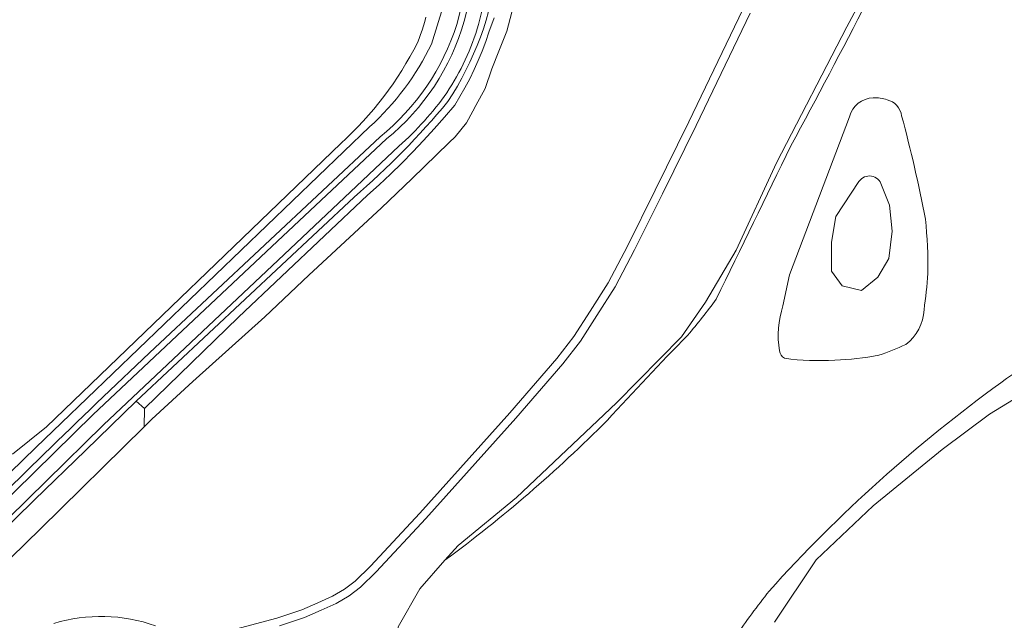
# Model space of a CAD drawing. Extents: x 184422 to 188298, y 343471 to 350189.
# Tile 306 of 513: x 186693 to 186901, y 348015 to 348141. Entities that reach past the tile are written whole.
import ezdxf

# ---------------------------------------------------------------- set-up
doc = ezdxf.new("R2010")
doc.units = 0
for name, color, linetype, lineweight in [('B-WA-GR-BOUWLAND-GV', 252, 'Continuous', 13), ('B-WA-GR-GRAS-GV', 252, 'Continuous', 13), ('B-WA-GR-GROENVOORZIENING-GV', 252, 'Continuous', 18), ('B-WA-GW-TALUD_KRUIN-G', 252, 'Continuous', 18), ('B-WA-OG-TERREIN_CULTUURSCHEIDING-GV', 252, 'Continuous', 18), ('B-WA-OG-WATER_MEER-GV', 252, 'Continuous', 18), ('B-WA-OG-WATER_SLOOT-GV', 252, 'Continuous', 18), ('B-WA-OG-WEG-GV', 252, 'Continuous', 18), ('B-WA-VH-ONVERHARD-GV', 252, 'Continuous', 18), ('B-WA-VH-VERHARDING_ASFALT-GV', 252, 'Continuous', 18)]:
    doc.layers.add(name, color=color, linetype=linetype, lineweight=lineweight)

msp = doc.modelspace()

# ---------------------------------------------------------------- linework, layer by layer
at = {"layer": 'B-WA-GR-BOUWLAND-GV', "flags": 128}
msp.add_lwpolyline([(186691.12, 348049.595), (186698.313, 348055.357), (186760.47, 348115.18), (186761.689, 348116.323), (186762.885, 348117.494), (186764.056, 348118.694), (186765.202, 348119.921), (186766.321, 348121.174), (186767.412, 348122.454), (186768.475, 348123.758), (186769.509, 348125.086), (186770.512, 348126.436), (186771.485, 348127.809), (186772.427, 348129.202), (186773.336, 348130.615), (186774.213, 348132.047), (186775.056, 348133.496), (186775.866, 348134.961), (186776.641, 348136.441), (186776.988, 348137.321), (186777.316, 348138.21), (186777.624, 348139.107), (186777.912, 348140.013), (186778.18, 348140.925), (186778.427, 348141.845)], dxfattribs=at)
msp.add_lwpolyline([(186691.12, 348049.595), (186698.313, 348055.357), (186760.47, 348115.18), (186761.689, 348116.323), (186762.885, 348117.494), (186764.056, 348118.694), (186765.202, 348119.921), (186766.321, 348121.174), (186767.412, 348122.454), (186768.475, 348123.758), (186769.509, 348125.086), (186770.512, 348126.436), (186771.485, 348127.809), (186772.427, 348129.202), (186773.336, 348130.615), (186774.213, 348132.047), (186775.056, 348133.496), (186775.866, 348134.961), (186776.641, 348136.441), (186776.988, 348137.321), (186777.316, 348138.21), (186777.624, 348139.107), (186777.912, 348140.013), (186778.18, 348140.925), (186778.427, 348141.845)], dxfattribs=at)
msp.add_lwpolyline([(186691.12, 348049.595), (186698.313, 348055.357), (186760.47, 348115.18), (186761.689, 348116.323), (186762.885, 348117.494), (186764.056, 348118.694), (186765.202, 348119.921), (186766.321, 348121.174), (186767.412, 348122.454), (186768.475, 348123.758), (186769.509, 348125.086), (186770.512, 348126.436), (186771.485, 348127.809), (186772.427, 348129.202), (186773.336, 348130.615), (186774.213, 348132.047), (186775.056, 348133.496), (186775.866, 348134.961), (186776.641, 348136.441), (186776.988, 348137.321), (186777.316, 348138.21), (186777.624, 348139.107), (186777.912, 348140.013), (186778.18, 348140.925), (186778.427, 348141.845)], dxfattribs=at)
at = {"layer": 'B-WA-GR-GRAS-GV', "flags": 128}
for points in [[(186782.452, 348027.174), (186785.22, 348030.306), (186797.573, 348040.432), (186818.69, 348060.403), (186832.422, 348074.348), (186837.443, 348081.687), (186843.958, 348092.682), (186852.441, 348111.076), (186867.324, 348139.85), (186882.009, 348167.333), (186887.267, 348180.827), (186889.764, 348191.011), (186892.687, 348201.168), (186894.606, 348207.838), (186903.258, 348221.808)], [(186782.452, 348027.174), (186785.22, 348030.306), (186797.573, 348040.432), (186818.69, 348060.403), (186832.422, 348074.348), (186837.443, 348081.687), (186843.958, 348092.682), (186852.441, 348111.076), (186867.324, 348139.85), (186882.009, 348167.333), (186887.267, 348180.827), (186889.764, 348191.011), (186892.687, 348201.168), (186894.606, 348207.838), (186903.258, 348221.808)], [(186782.452, 348027.174), (186785.22, 348030.306), (186797.573, 348040.432), (186818.69, 348060.403), (186832.422, 348074.348), (186837.443, 348081.687), (186843.958, 348092.682), (186852.441, 348111.076), (186867.324, 348139.85), (186882.009, 348167.333), (186887.267, 348180.827), (186889.764, 348191.011), (186892.687, 348201.168), (186894.606, 348207.838), (186903.258, 348221.808)], [(186736.069, 348012.058), (186746.966, 348014.979), (186752.214, 348016.72), (186755.623, 348018.171), (186758.699, 348019.591), (186761.252, 348021.069), (186763.499, 348022.791), (186766.742, 348025.909), (186777.142, 348037.122), (186796.17, 348058.289), (186806.045, 348069.76), (186809.673, 348074.454), (186813.117, 348079.746), (186816.901, 348085.777), (186820.973, 348093.499), (186826.879, 348105.334), (186833.961, 348119.747), (186845.358, 348143.466)], [(186736.069, 348012.058), (186746.966, 348014.979), (186752.214, 348016.72), (186755.623, 348018.171), (186758.699, 348019.591), (186761.252, 348021.069), (186763.499, 348022.791), (186766.742, 348025.909), (186777.142, 348037.122), (186796.17, 348058.289), (186806.045, 348069.76), (186809.673, 348074.454), (186813.117, 348079.746), (186816.901, 348085.777), (186820.973, 348093.499), (186826.879, 348105.334), (186833.961, 348119.747), (186845.358, 348143.466)], [(186736.069, 348012.058), (186746.966, 348014.979), (186752.214, 348016.72), (186755.623, 348018.171), (186758.699, 348019.591), (186761.252, 348021.069), (186763.499, 348022.791), (186766.742, 348025.909), (186777.142, 348037.122), (186796.17, 348058.289), (186806.045, 348069.76), (186809.673, 348074.454), (186813.117, 348079.746), (186816.901, 348085.777), (186820.973, 348093.499), (186826.879, 348105.334), (186833.961, 348119.747), (186845.358, 348143.466)], [(186796.55, 348142.896), (186795.525, 348138.904), (186793.838, 348134.669), (186792.365, 348130.973), (186790.918, 348126.821), (186788.98, 348123.232), (186788.32, 348122.009), (186787.006, 348119.573), (186784.59, 348116.624), (186783.355, 348115.42), (186775.444, 348107.707), (186769.036, 348101.609), (186753.724, 348087.363), (186744.382, 348078.611), (186729.235, 348064.894), (186720.539, 348056.962), (186718.905, 348055.352), (186697.049, 348033.827), (186665.358, 348002.943)], [(186796.55, 348142.896), (186795.525, 348138.904), (186793.838, 348134.669), (186792.365, 348130.973), (186790.918, 348126.821), (186788.98, 348123.232), (186788.32, 348122.009), (186787.006, 348119.573), (186784.59, 348116.624), (186783.355, 348115.42), (186775.444, 348107.707), (186769.036, 348101.609), (186753.724, 348087.363), (186744.382, 348078.611), (186729.235, 348064.894), (186720.539, 348056.962), (186718.905, 348055.352), (186697.049, 348033.827), (186665.358, 348002.943)], [(186796.55, 348142.896), (186795.525, 348138.904), (186793.838, 348134.669), (186792.365, 348130.973), (186790.918, 348126.821), (186788.98, 348123.232), (186788.32, 348122.009), (186787.006, 348119.573), (186784.59, 348116.624), (186783.355, 348115.42), (186775.444, 348107.707), (186769.036, 348101.609), (186753.724, 348087.363), (186744.382, 348078.611), (186729.235, 348064.894), (186720.539, 348056.962), (186718.905, 348055.352), (186697.049, 348033.827), (186665.358, 348002.943)], [(186792.825, 348141.714), (186791.743, 348138.722), (186791.061, 348136.702), (186790.312, 348134.701), (186789.499, 348132.724), (186788.622, 348130.773), (186787.683, 348128.851), (186786.683, 348126.962), (186785.623, 348125.107), (186784.507, 348123.29), (186782.37, 348120.757), (186780.183, 348118.264), (186777.947, 348115.814), (186775.662, 348113.408), (186773.331, 348111.048), (186770.955, 348108.733), (186768.534, 348106.467), (186766.071, 348104.25), (186738.818, 348078.486), (186718.976, 348059.232), (186718.905, 348055.352), (186720.539, 348056.962), (186729.235, 348064.894), (186744.382, 348078.611), (186753.724, 348087.363), (186769.036, 348101.609), (186775.444, 348107.707), (186783.355, 348115.42), (186784.59, 348116.624), (186787.006, 348119.573), (186788.32, 348122.009), (186788.98, 348123.232), (186790.918, 348126.821), (186792.365, 348130.973), (186793.838, 348134.669), (186795.525, 348138.904), (186796.55, 348142.896)], [(186792.825, 348141.714), (186791.743, 348138.722), (186791.061, 348136.702), (186790.312, 348134.701), (186789.499, 348132.724), (186788.622, 348130.773), (186787.683, 348128.851), (186786.683, 348126.962), (186785.623, 348125.107), (186784.507, 348123.29), (186782.37, 348120.757), (186780.183, 348118.264), (186777.947, 348115.814), (186775.662, 348113.408), (186773.331, 348111.048), (186770.955, 348108.733), (186768.534, 348106.467), (186766.071, 348104.25), (186738.818, 348078.486), (186718.976, 348059.232), (186718.905, 348055.352), (186720.539, 348056.962), (186729.235, 348064.894), (186744.382, 348078.611), (186753.724, 348087.363), (186769.036, 348101.609), (186775.444, 348107.707), (186783.355, 348115.42), (186784.59, 348116.624), (186787.006, 348119.573), (186788.32, 348122.009), (186788.98, 348123.232), (186790.918, 348126.821), (186792.365, 348130.973), (186793.838, 348134.669), (186795.525, 348138.904), (186796.55, 348142.896)], [(186792.825, 348141.714), (186791.743, 348138.722), (186791.061, 348136.702), (186790.312, 348134.701), (186789.499, 348132.724), (186788.622, 348130.773), (186787.683, 348128.851), (186786.683, 348126.962), (186785.623, 348125.107), (186784.507, 348123.29), (186782.37, 348120.757), (186780.183, 348118.264), (186777.947, 348115.814), (186775.662, 348113.408), (186773.331, 348111.048), (186770.955, 348108.733), (186768.534, 348106.467), (186766.071, 348104.25), (186738.818, 348078.486), (186718.976, 348059.232), (186718.905, 348055.352), (186720.539, 348056.962), (186729.235, 348064.894), (186744.382, 348078.611), (186753.724, 348087.363), (186769.036, 348101.609), (186775.444, 348107.707), (186783.355, 348115.42), (186784.59, 348116.624), (186787.006, 348119.573), (186788.32, 348122.009), (186788.98, 348123.232), (186790.918, 348126.821), (186792.365, 348130.973), (186793.838, 348134.669), (186795.525, 348138.904), (186796.55, 348142.896)], [(186846.889, 348142.728), (186835.49, 348119.004), (186828.403, 348104.58), (186822.485, 348092.722), (186818.375, 348084.928), (186814.549, 348078.831), (186811.06, 348073.469), (186807.363, 348068.685), (186797.446, 348057.166), (186778.397, 348035.975), (186767.956, 348024.718), (186764.609, 348021.5), (186762.199, 348019.652), (186759.482, 348018.081), (186756.313, 348016.617), (186752.816, 348015.128), (186747.472, 348013.356)], [(186846.889, 348142.728), (186835.49, 348119.004), (186828.403, 348104.58), (186822.485, 348092.722), (186818.375, 348084.928), (186814.549, 348078.831), (186811.06, 348073.469), (186807.363, 348068.685), (186797.446, 348057.166), (186778.397, 348035.975), (186767.956, 348024.718), (186764.609, 348021.5), (186762.199, 348019.652), (186759.482, 348018.081), (186756.313, 348016.617), (186752.816, 348015.128), (186747.472, 348013.356)], [(186846.889, 348142.728), (186835.49, 348119.004), (186828.403, 348104.58), (186822.485, 348092.722), (186818.375, 348084.928), (186814.549, 348078.831), (186811.06, 348073.469), (186807.363, 348068.685), (186797.446, 348057.166), (186778.397, 348035.975), (186767.956, 348024.718), (186764.609, 348021.5), (186762.199, 348019.652), (186759.482, 348018.081), (186756.313, 348016.617), (186752.816, 348015.128), (186747.472, 348013.356)], [(186907.208, 348063.99), (186897.473, 348058.027), (186887.494, 348050.604), (186872.891, 348038.679), (186860.844, 348027.24), (186852.019, 348014.116)], [(186907.208, 348063.99), (186897.473, 348058.027), (186887.494, 348050.604), (186872.891, 348038.679), (186860.844, 348027.24), (186852.019, 348014.116)], [(186907.208, 348063.99), (186897.473, 348058.027), (186887.494, 348050.604), (186872.891, 348038.679), (186860.844, 348027.24), (186852.019, 348014.116)], [(186772.57, 348013.147), (186777.151, 348021.178), (186782.452, 348027.174)], [(186772.57, 348013.147), (186777.151, 348021.178), (186782.452, 348027.174)], [(186772.57, 348013.147), (186777.151, 348021.178), (186782.452, 348027.174)]]:
    msp.add_lwpolyline(points, dxfattribs=at)
at = {"layer": 'B-WA-GR-GRAS-GV'}
msp.add_lwpolyline([(186699.877, 348013.849, -0.1598362), (186721.299, 348013.339)], format="xyb", dxfattribs=at)
msp.add_lwpolyline([(186699.877, 348013.849, -0.1598362), (186721.299, 348013.339)], format="xyb", dxfattribs=at)
msp.add_lwpolyline([(186699.877, 348013.849, -0.1598362), (186721.299, 348013.339)], format="xyb", dxfattribs=at)
at = {"layer": 'B-WA-GR-GROENVOORZIENING-GV'}
msp.add_lwpolyline([(186874.634, 348106.36, 0.6509451), (186869.887, 348107.142)], format="xyb", dxfattribs=at)
msp.add_lwpolyline([(186874.634, 348106.36, 0.6509451), (186869.887, 348107.142)], format="xyb", dxfattribs=at)
msp.add_lwpolyline([(186874.634, 348106.36, 0.6509451), (186869.887, 348107.142)], format="xyb", dxfattribs=at)
at = {"layer": 'B-WA-GR-GROENVOORZIENING-GV', "flags": 128}
msp.add_lwpolyline([(186869.887, 348107.142), (186865.008, 348099.797), (186864.085, 348094.327), (186864.085, 348088.233), (186866.327, 348085.107), (186870.414, 348084.17), (186873.843, 348086.982), (186876.216, 348090.889), (186876.876, 348096.671), (186876.348, 348102.141), (186874.634, 348106.36)], dxfattribs=at)
msp.add_lwpolyline([(186869.887, 348107.142), (186865.008, 348099.797), (186864.085, 348094.327), (186864.085, 348088.233), (186866.327, 348085.107), (186870.414, 348084.17), (186873.843, 348086.982), (186876.216, 348090.889), (186876.876, 348096.671), (186876.348, 348102.141), (186874.634, 348106.36)], dxfattribs=at)
msp.add_lwpolyline([(186869.887, 348107.142), (186865.008, 348099.797), (186864.085, 348094.327), (186864.085, 348088.233), (186866.327, 348085.107), (186870.414, 348084.17), (186873.843, 348086.982), (186876.216, 348090.889), (186876.876, 348096.671), (186876.348, 348102.141), (186874.634, 348106.36)], dxfattribs=at)
at = {"layer": 'B-WA-GW-TALUD_KRUIN-G', "flags": 128}
msp.add_lwpolyline([(186644.387, 348000.71), (186696.052, 348050.992), (186766.54, 348118.705), (186767.541, 348119.631), (186768.522, 348120.584), (186769.48, 348121.561), (186770.416, 348122.564), (186771.328, 348123.59), (186772.216, 348124.639), (186773.078, 348125.71), (186773.914, 348126.802), (186774.723, 348127.914), (186775.504, 348129.046), (186776.257, 348130.195), (186776.981, 348131.362), (186777.675, 348132.545), (186778.339, 348133.742), (186778.973, 348134.953), (186779.576, 348136.177), (186782.025, 348143.871)], dxfattribs=at)
msp.add_lwpolyline([(186644.387, 348000.71), (186696.052, 348050.992), (186766.54, 348118.705), (186767.541, 348119.631), (186768.522, 348120.584), (186769.48, 348121.561), (186770.416, 348122.564), (186771.328, 348123.59), (186772.216, 348124.639), (186773.078, 348125.71), (186773.914, 348126.802), (186774.723, 348127.914), (186775.504, 348129.046), (186776.257, 348130.195), (186776.981, 348131.362), (186777.675, 348132.545), (186778.339, 348133.742), (186778.973, 348134.953), (186779.576, 348136.177), (186782.025, 348143.871)], dxfattribs=at)
msp.add_lwpolyline([(186644.387, 348000.71), (186696.052, 348050.992), (186766.54, 348118.705), (186767.541, 348119.631), (186768.522, 348120.584), (186769.48, 348121.561), (186770.416, 348122.564), (186771.328, 348123.59), (186772.216, 348124.639), (186773.078, 348125.71), (186773.914, 348126.802), (186774.723, 348127.914), (186775.504, 348129.046), (186776.257, 348130.195), (186776.981, 348131.362), (186777.675, 348132.545), (186778.339, 348133.742), (186778.973, 348134.953), (186779.576, 348136.177), (186782.025, 348143.871)], dxfattribs=at)
at = {"layer": 'B-WA-OG-TERREIN_CULTUURSCHEIDING-GV', "flags": 128}
for points in [[(186644.387, 348000.71), (186696.052, 348050.992), (186766.54, 348118.705), (186767.541, 348119.631), (186768.522, 348120.584), (186769.48, 348121.561), (186770.416, 348122.564), (186771.328, 348123.59), (186772.216, 348124.639), (186773.078, 348125.71), (186773.914, 348126.802), (186774.723, 348127.914), (186775.504, 348129.046), (186776.257, 348130.195), (186776.981, 348131.362), (186777.675, 348132.545), (186778.339, 348133.742), (186778.973, 348134.953), (186779.576, 348136.177), (186782.025, 348143.871)], [(186644.387, 348000.71), (186696.052, 348050.992), (186766.54, 348118.705), (186767.541, 348119.631), (186768.522, 348120.584), (186769.48, 348121.561), (186770.416, 348122.564), (186771.328, 348123.59), (186772.216, 348124.639), (186773.078, 348125.71), (186773.914, 348126.802), (186774.723, 348127.914), (186775.504, 348129.046), (186776.257, 348130.195), (186776.981, 348131.362), (186777.675, 348132.545), (186778.339, 348133.742), (186778.973, 348134.953), (186779.576, 348136.177), (186782.025, 348143.871)], [(186644.387, 348000.71), (186696.052, 348050.992), (186766.54, 348118.705), (186767.541, 348119.631), (186768.522, 348120.584), (186769.48, 348121.561), (186770.416, 348122.564), (186771.328, 348123.59), (186772.216, 348124.639), (186773.078, 348125.71), (186773.914, 348126.802), (186774.723, 348127.914), (186775.504, 348129.046), (186776.257, 348130.195), (186776.981, 348131.362), (186777.675, 348132.545), (186778.339, 348133.742), (186778.973, 348134.953), (186779.576, 348136.177), (186782.025, 348143.871)], [(186778.427, 348141.845), (186778.18, 348140.925), (186777.912, 348140.013), (186777.624, 348139.107), (186777.316, 348138.21), (186776.988, 348137.321), (186776.641, 348136.441), (186775.866, 348134.961), (186775.056, 348133.496), (186774.213, 348132.047), (186773.336, 348130.615), (186772.427, 348129.202), (186771.485, 348127.809), (186770.512, 348126.436), (186769.509, 348125.086), (186768.475, 348123.758), (186767.412, 348122.454), (186766.321, 348121.174), (186765.202, 348119.921), (186764.056, 348118.694), (186762.885, 348117.494), (186761.689, 348116.323), (186760.47, 348115.18), (186698.313, 348055.357), (186691.12, 348049.595)], [(186778.427, 348141.845), (186778.18, 348140.925), (186777.912, 348140.013), (186777.624, 348139.107), (186777.316, 348138.21), (186776.988, 348137.321), (186776.641, 348136.441), (186775.866, 348134.961), (186775.056, 348133.496), (186774.213, 348132.047), (186773.336, 348130.615), (186772.427, 348129.202), (186771.485, 348127.809), (186770.512, 348126.436), (186769.509, 348125.086), (186768.475, 348123.758), (186767.412, 348122.454), (186766.321, 348121.174), (186765.202, 348119.921), (186764.056, 348118.694), (186762.885, 348117.494), (186761.689, 348116.323), (186760.47, 348115.18), (186698.313, 348055.357), (186691.12, 348049.595)], [(186778.427, 348141.845), (186778.18, 348140.925), (186777.912, 348140.013), (186777.624, 348139.107), (186777.316, 348138.21), (186776.988, 348137.321), (186776.641, 348136.441), (186775.866, 348134.961), (186775.056, 348133.496), (186774.213, 348132.047), (186773.336, 348130.615), (186772.427, 348129.202), (186771.485, 348127.809), (186770.512, 348126.436), (186769.509, 348125.086), (186768.475, 348123.758), (186767.412, 348122.454), (186766.321, 348121.174), (186765.202, 348119.921), (186764.056, 348118.694), (186762.885, 348117.494), (186761.689, 348116.323), (186760.47, 348115.18), (186698.313, 348055.357), (186691.12, 348049.595)]]:
    msp.add_lwpolyline(points, dxfattribs=at)
at = {"layer": 'B-WA-OG-WATER_MEER-GV'}
for points in [[(186887.1, 348176.139, -0.010879), (186855.5, 348114.684)], [(186887.1, 348176.139, -0.010879), (186855.5, 348114.684)], [(186887.1, 348176.139, -0.010879), (186855.5, 348114.684)], [(186867.901, 348120.826, -0.339065), (186872.901, 348124.827)], [(186867.901, 348120.826, -0.339065), (186872.901, 348124.827)], [(186867.901, 348120.826, -0.339065), (186872.901, 348124.827)], [(186872.901, 348124.827, -0.1020888), (186875.834, 348124.416)], [(186872.901, 348124.827, -0.1020888), (186875.834, 348124.416)], [(186872.901, 348124.827, -0.1020888), (186875.834, 348124.416)], [(186875.834, 348124.416, -0.3051258), (186878.9, 348121.015)], [(186875.834, 348124.416, -0.3051258), (186878.9, 348121.015)], [(186875.834, 348124.416, -0.3051258), (186878.9, 348121.015)], [(186878.9, 348121.015, -0.0197582), (186883.908, 348099.228)], [(186878.9, 348121.015, -0.0197582), (186883.908, 348099.228)], [(186878.9, 348121.015, -0.0197582), (186883.908, 348099.228)], [(186855.5, 348114.684, -0.001801), (186839.727, 348082.305)], [(186855.5, 348114.684, -0.001801), (186839.727, 348082.305)], [(186855.5, 348114.684, -0.001801), (186839.727, 348082.305)], [(186883.908, 348099.228, -0.0289039), (186884.456, 348087.748)], [(186883.908, 348099.228, -0.0289039), (186884.456, 348087.748)], [(186883.908, 348099.228, -0.0289039), (186884.456, 348087.748)], [(186884.456, 348087.748, -0.0158189), (186883.634, 348080.056)], [(186884.456, 348087.748, -0.0158189), (186883.634, 348080.056)], [(186884.456, 348087.748, -0.0158189), (186883.634, 348080.056)], [(186839.727, 348082.305, -0.0189585), (186833.73, 348074.705)], [(186839.727, 348082.305, -0.0189585), (186833.73, 348074.705)], [(186839.727, 348082.305, -0.0189585), (186833.73, 348074.705)], [(186853.119, 348071.404, -0.1235801), (186853.841, 348080.905)], [(186853.119, 348071.404, -0.1235801), (186853.841, 348080.905)], [(186853.119, 348071.404, -0.1235801), (186853.841, 348080.905)], [(186899.827, 348064.666, -0.126704), (186943.752, 348081.933)], [(186899.827, 348064.666, -0.126704), (186943.752, 348081.933)], [(186899.827, 348064.666, -0.126704), (186943.752, 348081.933)], [(186883.634, 348080.056, -0.2280074), (186879.792, 348072.758)], [(186883.634, 348080.056, -0.2280074), (186879.792, 348072.758)], [(186883.634, 348080.056, -0.2280074), (186879.792, 348072.758)], [(186833.73, 348074.705, 0.0091938), (186816.72, 348056.713)], [(186833.73, 348074.705, 0.0091938), (186816.72, 348056.713)], [(186833.73, 348074.705, 0.0091938), (186816.72, 348056.713)], [(186879.792, 348072.758, -0.0388304), (186874.089, 348070.482)], [(186879.792, 348072.758, -0.0388304), (186874.089, 348070.482)], [(186879.792, 348072.758, -0.0388304), (186874.089, 348070.482)], [(186854.15, 348069.824, -0.2535866), (186853.119, 348071.404)], [(186854.15, 348069.824, -0.2535866), (186853.119, 348071.404)], [(186854.15, 348069.824, -0.2535866), (186853.119, 348071.404)], [(186864.801, 348069.448, -0.0518179), (186854.15, 348069.824)], [(186864.801, 348069.448, -0.0518179), (186854.15, 348069.824)], [(186864.801, 348069.448, -0.0518179), (186854.15, 348069.824)], [(186874.089, 348070.482, -0.0411695), (186864.801, 348069.448)], [(186874.089, 348070.482, -0.0411695), (186864.801, 348069.448)], [(186874.089, 348070.482, -0.0411695), (186864.801, 348069.448)], [(186850.916, 348020.686, -0.0524844), (186899.827, 348064.666)], [(186850.916, 348020.686, -0.0524844), (186899.827, 348064.666)], [(186850.916, 348020.686, -0.0524844), (186899.827, 348064.666)], [(186816.72, 348056.713, -0.0370957), (186782.452, 348027.174)], [(186816.72, 348056.713, -0.0370957), (186782.452, 348027.174)], [(186816.72, 348056.713, -0.0370957), (186782.452, 348027.174)], [(186843.742, 348010.986, -0.0125021), (186850.916, 348020.686)], [(186843.742, 348010.986, -0.0125021), (186850.916, 348020.686)], [(186843.742, 348010.986, -0.0125021), (186850.916, 348020.686)]]:
    msp.add_lwpolyline(points, format="xyb", dxfattribs=at)
at = {"layer": 'B-WA-OG-WATER_MEER-GV', "flags": 128}
for points in [[(186853.841, 348080.905), (186855.249, 348087.443), (186867.901, 348120.826)], [(186853.841, 348080.905), (186855.249, 348087.443), (186867.901, 348120.826)], [(186853.841, 348080.905), (186855.249, 348087.443), (186867.901, 348120.826)], [(186782.452, 348027.174), (186777.151, 348021.178), (186772.57, 348013.147), (186773.797, 348004.161), (186774.591, 348001.542), (186775.063, 348000.969)], [(186782.452, 348027.174), (186777.151, 348021.178), (186772.57, 348013.147), (186773.797, 348004.161), (186774.591, 348001.542), (186775.063, 348000.969)], [(186782.452, 348027.174), (186777.151, 348021.178), (186772.57, 348013.147), (186773.797, 348004.161), (186774.591, 348001.542), (186775.063, 348000.969)]]:
    msp.add_lwpolyline(points, dxfattribs=at)
at = {"layer": 'B-WA-OG-WATER_SLOOT-GV', "flags": 128}
for points in [[(186892.687, 348201.168), (186889.764, 348191.011), (186887.267, 348180.827), (186882.009, 348167.333), (186867.324, 348139.85), (186852.441, 348111.076), (186843.958, 348092.682), (186837.443, 348081.687), (186832.422, 348074.348), (186818.69, 348060.403), (186797.573, 348040.432), (186785.22, 348030.306), (186782.452, 348027.174)], [(186892.687, 348201.168), (186889.764, 348191.011), (186887.267, 348180.827), (186882.009, 348167.333), (186867.324, 348139.85), (186852.441, 348111.076), (186843.958, 348092.682), (186837.443, 348081.687), (186832.422, 348074.348), (186818.69, 348060.403), (186797.573, 348040.432), (186785.22, 348030.306), (186782.452, 348027.174)], [(186892.687, 348201.168), (186889.764, 348191.011), (186887.267, 348180.827), (186882.009, 348167.333), (186867.324, 348139.85), (186852.441, 348111.076), (186843.958, 348092.682), (186837.443, 348081.687), (186832.422, 348074.348), (186818.69, 348060.403), (186797.573, 348040.432), (186785.22, 348030.306), (186782.452, 348027.174)], [(186867.901, 348120.826), (186855.249, 348087.443), (186853.841, 348080.905)], [(186867.901, 348120.826), (186855.249, 348087.443), (186853.841, 348080.905)], [(186867.901, 348120.826), (186855.249, 348087.443), (186853.841, 348080.905)], [(186874.634, 348106.36), (186876.348, 348102.141), (186876.876, 348096.671), (186876.216, 348090.889), (186873.843, 348086.982), (186870.414, 348084.17), (186866.327, 348085.107), (186864.085, 348088.233), (186864.085, 348094.327), (186865.008, 348099.797), (186869.887, 348107.142)], [(186874.634, 348106.36), (186876.348, 348102.141), (186876.876, 348096.671), (186876.216, 348090.889), (186873.843, 348086.982), (186870.414, 348084.17), (186866.327, 348085.107), (186864.085, 348088.233), (186864.085, 348094.327), (186865.008, 348099.797), (186869.887, 348107.142)], [(186874.634, 348106.36), (186876.348, 348102.141), (186876.876, 348096.671), (186876.216, 348090.889), (186873.843, 348086.982), (186870.414, 348084.17), (186866.327, 348085.107), (186864.085, 348088.233), (186864.085, 348094.327), (186865.008, 348099.797), (186869.887, 348107.142)], [(186852.019, 348014.116), (186860.844, 348027.24), (186872.891, 348038.679), (186887.494, 348050.604), (186897.473, 348058.027), (186907.208, 348063.99)], [(186852.019, 348014.116), (186860.844, 348027.24), (186872.891, 348038.679), (186887.494, 348050.604), (186897.473, 348058.027), (186907.208, 348063.99)], [(186852.019, 348014.116), (186860.844, 348027.24), (186872.891, 348038.679), (186887.494, 348050.604), (186897.473, 348058.027), (186907.208, 348063.99)]]:
    msp.add_lwpolyline(points, dxfattribs=at)
at = {"layer": 'B-WA-OG-WATER_SLOOT-GV'}
for points in [[(186855.5, 348114.684, 0.010879), (186887.1, 348176.139)], [(186855.5, 348114.684, 0.010879), (186887.1, 348176.139)], [(186855.5, 348114.684, 0.010879), (186887.1, 348176.139)], [(186872.901, 348124.827, 0.339065), (186867.901, 348120.826)], [(186872.901, 348124.827, 0.339065), (186867.901, 348120.826)], [(186872.901, 348124.827, 0.339065), (186867.901, 348120.826)], [(186875.834, 348124.416, 0.1020888), (186872.901, 348124.827)], [(186875.834, 348124.416, 0.1020888), (186872.901, 348124.827)], [(186875.834, 348124.416, 0.1020888), (186872.901, 348124.827)], [(186878.9, 348121.015, 0.3051258), (186875.834, 348124.416)], [(186878.9, 348121.015, 0.3051258), (186875.834, 348124.416)], [(186878.9, 348121.015, 0.3051258), (186875.834, 348124.416)], [(186883.908, 348099.228, 0.0197582), (186878.9, 348121.015)], [(186883.908, 348099.228, 0.0197582), (186878.9, 348121.015)], [(186883.908, 348099.228, 0.0197582), (186878.9, 348121.015)], [(186839.727, 348082.305, 0.001801), (186855.5, 348114.684)], [(186839.727, 348082.305, 0.001801), (186855.5, 348114.684)], [(186839.727, 348082.305, 0.001801), (186855.5, 348114.684)], [(186869.887, 348107.142, -0.6509451), (186874.634, 348106.36)], [(186869.887, 348107.142, -0.6509451), (186874.634, 348106.36)], [(186869.887, 348107.142, -0.6509451), (186874.634, 348106.36)], [(186884.456, 348087.748, 0.0289039), (186883.908, 348099.228)], [(186884.456, 348087.748, 0.0289039), (186883.908, 348099.228)], [(186884.456, 348087.748, 0.0289039), (186883.908, 348099.228)], [(186883.634, 348080.056, 0.0158189), (186884.456, 348087.748)], [(186883.634, 348080.056, 0.0158189), (186884.456, 348087.748)], [(186883.634, 348080.056, 0.0158189), (186884.456, 348087.748)], [(186833.73, 348074.705, 0.0189585), (186839.727, 348082.305)], [(186833.73, 348074.705, 0.0189585), (186839.727, 348082.305)], [(186833.73, 348074.705, 0.0189585), (186839.727, 348082.305)], [(186853.841, 348080.905, 0.1235801), (186853.119, 348071.404)], [(186853.841, 348080.905, 0.1235801), (186853.119, 348071.404)], [(186853.841, 348080.905, 0.1235801), (186853.119, 348071.404)], [(186943.752, 348081.933, 0.126704), (186899.827, 348064.666)], [(186943.752, 348081.933, 0.126704), (186899.827, 348064.666)], [(186943.752, 348081.933, 0.126704), (186899.827, 348064.666)], [(186879.792, 348072.758, 0.2280074), (186883.634, 348080.056)], [(186879.792, 348072.758, 0.2280074), (186883.634, 348080.056)], [(186879.792, 348072.758, 0.2280074), (186883.634, 348080.056)], [(186816.72, 348056.713, -0.0091938), (186833.73, 348074.705)], [(186816.72, 348056.713, -0.0091938), (186833.73, 348074.705)], [(186816.72, 348056.713, -0.0091938), (186833.73, 348074.705)], [(186874.089, 348070.482, 0.0388304), (186879.792, 348072.758)], [(186874.089, 348070.482, 0.0388304), (186879.792, 348072.758)], [(186874.089, 348070.482, 0.0388304), (186879.792, 348072.758)], [(186853.119, 348071.404, 0.2535866), (186854.15, 348069.824)], [(186853.119, 348071.404, 0.2535866), (186854.15, 348069.824)], [(186853.119, 348071.404, 0.2535866), (186854.15, 348069.824)], [(186854.15, 348069.824, 0.0518179), (186864.801, 348069.448)], [(186854.15, 348069.824, 0.0518179), (186864.801, 348069.448)], [(186854.15, 348069.824, 0.0518179), (186864.801, 348069.448)], [(186864.801, 348069.448, 0.0411695), (186874.089, 348070.482)], [(186864.801, 348069.448, 0.0411695), (186874.089, 348070.482)], [(186864.801, 348069.448, 0.0411695), (186874.089, 348070.482)], [(186899.827, 348064.666, 0.0524844), (186850.916, 348020.686)], [(186899.827, 348064.666, 0.0524844), (186850.916, 348020.686)], [(186899.827, 348064.666, 0.0524844), (186850.916, 348020.686)], [(186782.452, 348027.174, 0.0370957), (186816.72, 348056.713)], [(186782.452, 348027.174, 0.0370957), (186816.72, 348056.713)], [(186782.452, 348027.174, 0.0370957), (186816.72, 348056.713)], [(186850.916, 348020.686, 0.0125021), (186843.742, 348010.986)], [(186850.916, 348020.686, 0.0125021), (186843.742, 348010.986)], [(186850.916, 348020.686, 0.0125021), (186843.742, 348010.986)]]:
    msp.add_lwpolyline(points, format="xyb", dxfattribs=at)
at = {"layer": 'B-WA-OG-WEG-GV', "flags": 128}
for points in [[(186784.946, 348140.338), (186787.274, 348149.609), (186789.077, 348159.15), (186792.209, 348175.387)], [(186784.946, 348140.338), (186787.274, 348149.609), (186789.077, 348159.15), (186792.209, 348175.387)], [(186784.946, 348140.338), (186787.274, 348149.609), (186789.077, 348159.15), (186792.209, 348175.387)], [(186782.025, 348143.871), (186779.576, 348136.177), (186778.973, 348134.953), (186778.339, 348133.742), (186777.675, 348132.545), (186776.981, 348131.362), (186776.257, 348130.195), (186775.504, 348129.046), (186774.723, 348127.914), (186773.914, 348126.802), (186773.078, 348125.71), (186772.216, 348124.639), (186771.328, 348123.59), (186770.416, 348122.564), (186769.48, 348121.561), (186768.522, 348120.584), (186767.541, 348119.631), (186766.54, 348118.705), (186696.052, 348050.992), (186644.387, 348000.71)], [(186782.025, 348143.871), (186779.576, 348136.177), (186778.973, 348134.953), (186778.339, 348133.742), (186777.675, 348132.545), (186776.981, 348131.362), (186776.257, 348130.195), (186775.504, 348129.046), (186774.723, 348127.914), (186773.914, 348126.802), (186773.078, 348125.71), (186772.216, 348124.639), (186771.328, 348123.59), (186770.416, 348122.564), (186769.48, 348121.561), (186768.522, 348120.584), (186767.541, 348119.631), (186766.54, 348118.705), (186696.052, 348050.992), (186644.387, 348000.71)], [(186782.025, 348143.871), (186779.576, 348136.177), (186778.973, 348134.953), (186778.339, 348133.742), (186777.675, 348132.545), (186776.981, 348131.362), (186776.257, 348130.195), (186775.504, 348129.046), (186774.723, 348127.914), (186773.914, 348126.802), (186773.078, 348125.71), (186772.216, 348124.639), (186771.328, 348123.59), (186770.416, 348122.564), (186769.48, 348121.561), (186768.522, 348120.584), (186767.541, 348119.631), (186766.54, 348118.705), (186696.052, 348050.992), (186644.387, 348000.71)], [(186763.251, 348103.863), (186717.266, 348060.778), (186718.976, 348059.232), (186738.818, 348078.486), (186766.071, 348104.25), (186768.534, 348106.467), (186770.955, 348108.733), (186773.331, 348111.048), (186775.662, 348113.408), (186777.947, 348115.814), (186780.183, 348118.264), (186782.37, 348120.757), (186784.507, 348123.29), (186785.623, 348125.107), (186786.683, 348126.962), (186787.683, 348128.851), (186788.622, 348130.773), (186789.499, 348132.724), (186790.312, 348134.701), (186791.061, 348136.702), (186791.743, 348138.722), (186792.825, 348141.714)], [(186763.251, 348103.863), (186717.266, 348060.778), (186718.976, 348059.232), (186738.818, 348078.486), (186766.071, 348104.25), (186768.534, 348106.467), (186770.955, 348108.733), (186773.331, 348111.048), (186775.662, 348113.408), (186777.947, 348115.814), (186780.183, 348118.264), (186782.37, 348120.757), (186784.507, 348123.29), (186785.623, 348125.107), (186786.683, 348126.962), (186787.683, 348128.851), (186788.622, 348130.773), (186789.499, 348132.724), (186790.312, 348134.701), (186791.061, 348136.702), (186791.743, 348138.722), (186792.825, 348141.714)], [(186763.251, 348103.863), (186717.266, 348060.778), (186718.976, 348059.232), (186738.818, 348078.486), (186766.071, 348104.25), (186768.534, 348106.467), (186770.955, 348108.733), (186773.331, 348111.048), (186775.662, 348113.408), (186777.947, 348115.814), (186780.183, 348118.264), (186782.37, 348120.757), (186784.507, 348123.29), (186785.623, 348125.107), (186786.683, 348126.962), (186787.683, 348128.851), (186788.622, 348130.773), (186789.499, 348132.724), (186790.312, 348134.701), (186791.061, 348136.702), (186791.743, 348138.722), (186792.825, 348141.714)], [(186720.063, 348070.959), (186768.733, 348116.569)], [(186720.063, 348070.959), (186768.733, 348116.569)], [(186720.063, 348070.959), (186768.733, 348116.569)], [(186665.358, 348002.943), (186697.049, 348033.827), (186718.905, 348055.352), (186718.976, 348059.232), (186717.266, 348060.778), (186706.513, 348050.356), (186695.774, 348039.92), (186647.395, 347992.534)], [(186665.358, 348002.943), (186697.049, 348033.827), (186718.905, 348055.352), (186718.976, 348059.232), (186717.266, 348060.778), (186706.513, 348050.356), (186695.774, 348039.92), (186647.395, 347992.534)], [(186665.358, 348002.943), (186697.049, 348033.827), (186718.905, 348055.352), (186718.976, 348059.232), (186717.266, 348060.778), (186706.513, 348050.356), (186695.774, 348039.92), (186647.395, 347992.534)], [(186646.926, 347999.776), (186697.824, 348049.635)], [(186646.926, 347999.776), (186697.824, 348049.635)], [(186646.926, 347999.776), (186697.824, 348049.635)]]:
    msp.add_lwpolyline(points, dxfattribs=at)
at = {"layer": 'B-WA-OG-WEG-GV'}
for points in [[(186793.478, 348152.459, -0.1173449), (186783.043, 348124.023)], [(186793.478, 348152.459, -0.1173449), (186783.043, 348124.023)], [(186793.478, 348152.459, -0.1173449), (186783.043, 348124.023)], [(186768.733, 348116.569, 0.1472146), (186784.946, 348140.338)], [(186768.733, 348116.569, 0.1472146), (186784.946, 348140.338)], [(186768.733, 348116.569, 0.1472146), (186784.946, 348140.338)], [(186783.043, 348124.023, -0.0423509), (186763.251, 348103.863)], [(186783.043, 348124.023, -0.0423509), (186763.251, 348103.863)], [(186783.043, 348124.023, -0.0423509), (186763.251, 348103.863)], [(186697.824, 348049.635, -0.0053945), (186720.063, 348070.959)], [(186697.824, 348049.635, -0.0053945), (186720.063, 348070.959)], [(186697.824, 348049.635, -0.0053945), (186720.063, 348070.959)]]:
    msp.add_lwpolyline(points, format="xyb", dxfattribs=at)
at = {"layer": 'B-WA-VH-ONVERHARD-GV', "flags": 128}
for points in [[(186845.358, 348143.466), (186833.961, 348119.747), (186826.879, 348105.334), (186820.973, 348093.499), (186816.901, 348085.777), (186813.117, 348079.746), (186809.673, 348074.454), (186806.045, 348069.76), (186796.17, 348058.289), (186777.142, 348037.122), (186766.742, 348025.909), (186763.499, 348022.791), (186761.252, 348021.069), (186758.699, 348019.591), (186755.623, 348018.171), (186752.214, 348016.72), (186746.966, 348014.979), (186736.069, 348012.058)], [(186845.358, 348143.466), (186833.961, 348119.747), (186826.879, 348105.334), (186820.973, 348093.499), (186816.901, 348085.777), (186813.117, 348079.746), (186809.673, 348074.454), (186806.045, 348069.76), (186796.17, 348058.289), (186777.142, 348037.122), (186766.742, 348025.909), (186763.499, 348022.791), (186761.252, 348021.069), (186758.699, 348019.591), (186755.623, 348018.171), (186752.214, 348016.72), (186746.966, 348014.979), (186736.069, 348012.058)], [(186845.358, 348143.466), (186833.961, 348119.747), (186826.879, 348105.334), (186820.973, 348093.499), (186816.901, 348085.777), (186813.117, 348079.746), (186809.673, 348074.454), (186806.045, 348069.76), (186796.17, 348058.289), (186777.142, 348037.122), (186766.742, 348025.909), (186763.499, 348022.791), (186761.252, 348021.069), (186758.699, 348019.591), (186755.623, 348018.171), (186752.214, 348016.72), (186746.966, 348014.979), (186736.069, 348012.058)], [(186747.472, 348013.356), (186752.816, 348015.128), (186756.313, 348016.617), (186759.482, 348018.081), (186762.199, 348019.652), (186764.609, 348021.5), (186767.956, 348024.718), (186778.397, 348035.975), (186797.446, 348057.166), (186807.363, 348068.685), (186811.06, 348073.469), (186814.549, 348078.831), (186818.375, 348084.928), (186822.485, 348092.722), (186828.403, 348104.58), (186835.49, 348119.004), (186846.889, 348142.728)], [(186747.472, 348013.356), (186752.816, 348015.128), (186756.313, 348016.617), (186759.482, 348018.081), (186762.199, 348019.652), (186764.609, 348021.5), (186767.956, 348024.718), (186778.397, 348035.975), (186797.446, 348057.166), (186807.363, 348068.685), (186811.06, 348073.469), (186814.549, 348078.831), (186818.375, 348084.928), (186822.485, 348092.722), (186828.403, 348104.58), (186835.49, 348119.004), (186846.889, 348142.728)], [(186747.472, 348013.356), (186752.816, 348015.128), (186756.313, 348016.617), (186759.482, 348018.081), (186762.199, 348019.652), (186764.609, 348021.5), (186767.956, 348024.718), (186778.397, 348035.975), (186797.446, 348057.166), (186807.363, 348068.685), (186811.06, 348073.469), (186814.549, 348078.831), (186818.375, 348084.928), (186822.485, 348092.722), (186828.403, 348104.58), (186835.49, 348119.004), (186846.889, 348142.728)]]:
    msp.add_lwpolyline(points, dxfattribs=at)
at = {"layer": 'B-WA-VH-ONVERHARD-GV'}
msp.add_lwpolyline([(186721.299, 348013.339, 0.1598362), (186699.877, 348013.849)], format="xyb", dxfattribs=at)
msp.add_lwpolyline([(186721.299, 348013.339, 0.1598362), (186699.877, 348013.849)], format="xyb", dxfattribs=at)
msp.add_lwpolyline([(186721.299, 348013.339, 0.1598362), (186699.877, 348013.849)], format="xyb", dxfattribs=at)
at = {"layer": 'B-WA-VH-VERHARDING_ASFALT-GV', "flags": 128}
for points in [[(186793.751, 348177.238), (186788.123, 348147.367), (186786.507, 348140.981)], [(186786.507, 348140.981), (186788.123, 348147.367), (186793.751, 348177.238)], [(186793.751, 348177.238), (186788.123, 348147.367), (186786.507, 348140.981)], [(186786.507, 348140.981), (186788.123, 348147.367), (186793.751, 348177.238)], [(186793.751, 348177.238), (186788.123, 348147.367), (186786.507, 348140.981)], [(186786.507, 348140.981), (186788.123, 348147.367), (186793.751, 348177.238)], [(186789.539, 348140.327), (186791.117, 348146.587), (186796.924, 348176.954)], [(186796.924, 348176.954), (186791.117, 348146.587), (186789.539, 348140.327)], [(186789.539, 348140.327), (186791.117, 348146.587), (186796.924, 348176.954)], [(186796.924, 348176.954), (186791.117, 348146.587), (186789.539, 348140.327)], [(186789.539, 348140.327), (186791.117, 348146.587), (186796.924, 348176.954)], [(186796.924, 348176.954), (186791.117, 348146.587), (186789.539, 348140.327)], [(186792.209, 348175.387), (186789.077, 348159.15), (186787.274, 348149.609), (186784.946, 348140.338)], [(186792.209, 348175.387), (186789.077, 348159.15), (186787.274, 348149.609), (186784.946, 348140.338)], [(186792.209, 348175.387), (186789.077, 348159.15), (186787.274, 348149.609), (186784.946, 348140.338)], [(186768.733, 348116.569), (186720.063, 348070.959)], [(186768.733, 348116.569), (186720.063, 348070.959)], [(186768.733, 348116.569), (186720.063, 348070.959)], [(186770.103, 348116.148), (186745.916, 348093.444), (186708.14, 348057.968), (186683.234, 348033.561), (186645.877, 347997.02), (186609.717, 347961.545)], [(186609.717, 347961.545), (186645.877, 347997.02), (186683.234, 348033.561), (186708.14, 348057.968), (186745.916, 348093.444), (186770.103, 348116.148)], [(186770.103, 348116.148), (186745.916, 348093.444), (186708.14, 348057.968), (186683.234, 348033.561), (186645.877, 347997.02), (186609.717, 347961.545)], [(186609.717, 347961.545), (186645.877, 347997.02), (186683.234, 348033.561), (186708.14, 348057.968), (186745.916, 348093.444), (186770.103, 348116.148)], [(186770.103, 348116.148), (186745.916, 348093.444), (186708.14, 348057.968), (186683.234, 348033.561), (186645.877, 347997.02), (186609.717, 347961.545)], [(186609.717, 347961.545), (186645.877, 347997.02), (186683.234, 348033.561), (186708.14, 348057.968), (186745.916, 348093.444), (186770.103, 348116.148)], [(186611.573, 347959.203), (186648.631, 347995.247), (186686.168, 348032.142), (186710.355, 348055.768), (186747.233, 348090.535), (186772.737, 348114.587)], [(186772.737, 348114.587), (186747.233, 348090.535), (186710.355, 348055.768), (186686.168, 348032.142), (186648.631, 347995.247), (186611.573, 347959.203)], [(186611.573, 347959.203), (186648.631, 347995.247), (186686.168, 348032.142), (186710.355, 348055.768), (186747.233, 348090.535), (186772.737, 348114.587)], [(186772.737, 348114.587), (186747.233, 348090.535), (186710.355, 348055.768), (186686.168, 348032.142), (186648.631, 347995.247), (186611.573, 347959.203)], [(186611.573, 347959.203), (186648.631, 347995.247), (186686.168, 348032.142), (186710.355, 348055.768), (186747.233, 348090.535), (186772.737, 348114.587)], [(186772.737, 348114.587), (186747.233, 348090.535), (186710.355, 348055.768), (186686.168, 348032.142), (186648.631, 347995.247), (186611.573, 347959.203)], [(186613.601, 347959.41), (186647.395, 347992.534), (186695.774, 348039.92), (186706.513, 348050.356), (186717.266, 348060.778), (186763.251, 348103.863)], [(186613.601, 347959.41), (186647.395, 347992.534), (186695.774, 348039.92), (186706.513, 348050.356), (186717.266, 348060.778), (186763.251, 348103.863)], [(186613.601, 347959.41), (186647.395, 347992.534), (186695.774, 348039.92), (186706.513, 348050.356), (186717.266, 348060.778), (186763.251, 348103.863)], [(186697.824, 348049.635), (186646.926, 347999.776), (186642.146, 347995.114), (186606.034, 347959.655)], [(186697.824, 348049.635), (186646.926, 347999.776), (186642.146, 347995.114), (186606.034, 347959.655)], [(186697.824, 348049.635), (186646.926, 347999.776), (186642.146, 347995.114), (186606.034, 347959.655)]]:
    msp.add_lwpolyline(points, dxfattribs=at)
at = {"layer": 'B-WA-VH-VERHARDING_ASFALT-GV'}
for points in [[(186783.043, 348124.023, 0.1173449), (186793.478, 348152.459)], [(186783.043, 348124.023, 0.1173449), (186793.478, 348152.459)], [(186783.043, 348124.023, 0.1173449), (186793.478, 348152.459)], [(186784.946, 348140.338, -0.1472146), (186768.733, 348116.569)], [(186784.946, 348140.338, -0.1472146), (186768.733, 348116.569)], [(186784.946, 348140.338, -0.1472146), (186768.733, 348116.569)], [(186786.507, 348140.981, -0.1533258), (186770.103, 348116.148)], [(186770.103, 348116.148, 0.1533258), (186786.507, 348140.981)], [(186786.507, 348140.981, -0.1533258), (186770.103, 348116.148)], [(186770.103, 348116.148, 0.1533258), (186786.507, 348140.981)], [(186786.507, 348140.981, -0.1533258), (186770.103, 348116.148)], [(186770.103, 348116.148, 0.1533258), (186786.507, 348140.981)], [(186782.813, 348125.881, 0.0788934), (186789.539, 348140.327)], [(186789.539, 348140.327, -0.0788934), (186782.813, 348125.881)], [(186782.813, 348125.881, 0.0788934), (186789.539, 348140.327)], [(186789.539, 348140.327, -0.0788934), (186782.813, 348125.881)], [(186782.813, 348125.881, 0.0788934), (186789.539, 348140.327)], [(186789.539, 348140.327, -0.0788934), (186782.813, 348125.881)], [(186772.737, 348114.587, 0.05678), (186782.813, 348125.881)], [(186782.813, 348125.881, -0.05678), (186772.737, 348114.587)], [(186772.737, 348114.587, 0.05678), (186782.813, 348125.881)], [(186782.813, 348125.881, -0.05678), (186772.737, 348114.587)], [(186772.737, 348114.587, 0.05678), (186782.813, 348125.881)], [(186782.813, 348125.881, -0.05678), (186772.737, 348114.587)], [(186763.251, 348103.863, 0.0423509), (186783.043, 348124.023)], [(186763.251, 348103.863, 0.0423509), (186783.043, 348124.023)], [(186763.251, 348103.863, 0.0423509), (186783.043, 348124.023)], [(186720.063, 348070.959, 0.0053945), (186697.824, 348049.635)], [(186720.063, 348070.959, 0.0053945), (186697.824, 348049.635)], [(186720.063, 348070.959, 0.0053945), (186697.824, 348049.635)]]:
    msp.add_lwpolyline(points, format="xyb", dxfattribs=at)

doc.saveas('drawing.dxf')
